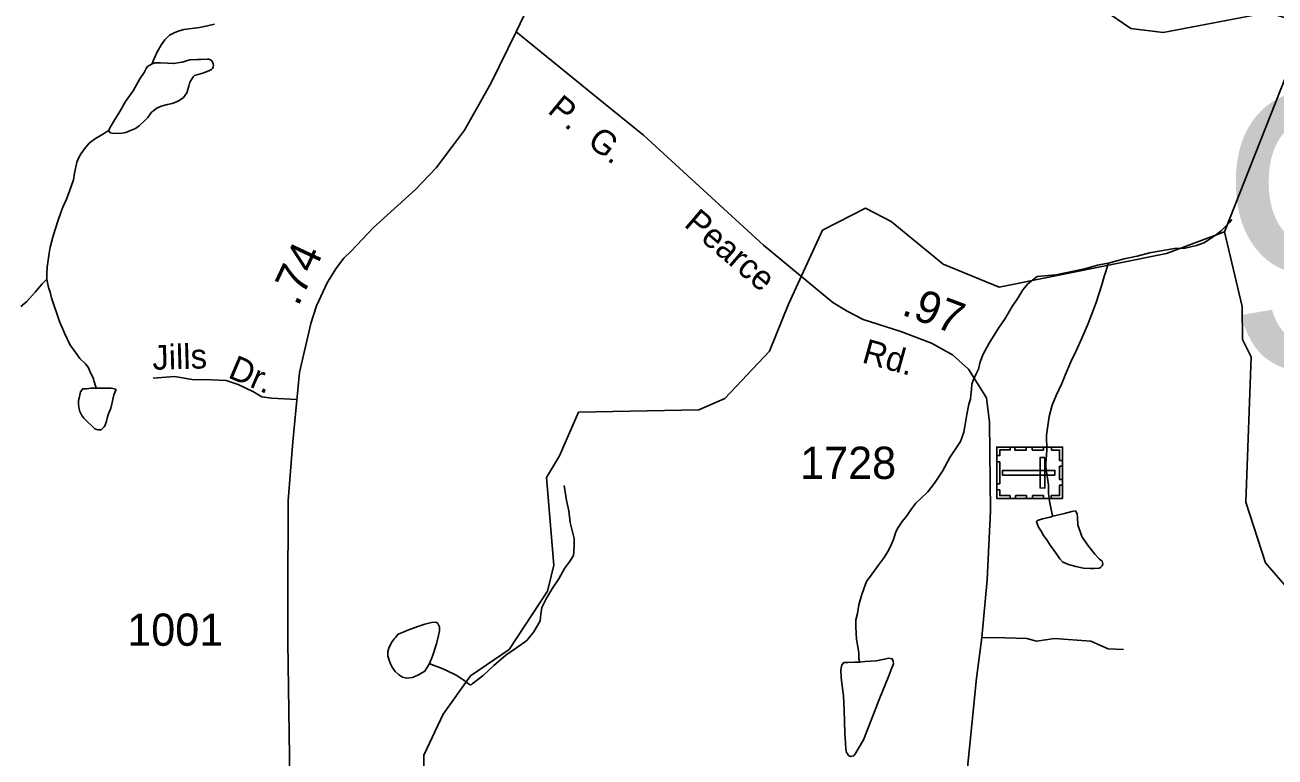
# Model space of a CAD drawing. Extents: x 2126262 to 2293712, y 749403 to 919119.
# Drawn here: x 2205182 to 2210024, y 790975 to 793812 of the extents above; entities that cross this region are included whole.
import ezdxf

# ---------------------------------------------------------------- set-up
doc = ezdxf.new("R2010")
doc.units = 0
for name, color, linetype in [('Exist Cultural Cemetery CELL', 7, 'Continuous'), ('Exist Hydrographic Creek Single Shore', 7, 'Continuous'), ('Exist Hydrographic Misc Water Feature', 7, 'Continuous'), ('Exist Road Non-System Type 51', 7, 'Continuous'), ('Exist Road Non-System Type 51 Label', 7, 'Continuous'), ('Exist Road Secondary Mileage Hundredths English Label', 7, 'Continuous'), ('Exist Road Secondary Structure Standard Bridge Number Label', 7, 'Continuous'), ('Exist Road Secondary Type 51 Attributed', 7, 'Continuous'), ('Exist Road Secondary Type 51 Label', 7, 'Continuous'), ('Exist Road Secondary Type 51 Number Label', 7, 'Continuous')]:
    doc.layers.add(name, color=color, linetype=linetype)

msp = doc.modelspace()

# ---------------------------------------------------------------- linework, layer by layer
at = {"layer": 'Exist Cultural Cemetery CELL'}
for points in [[(2209200.9, 792176.2), (2209200.8, 791977.1), (2208946.2, 791977.2), (2208946.3, 792176.3)], [(2208946.3, 792143.2), (2208957.8, 792143.2), (2208957.8, 792165.2), (2208998.2, 792165.2), (2208998.2, 792176.3), (2208946.3, 792176.4)], [(2209016.2, 792176.3), (2209059.5, 792176.3), (2209059.5, 792164.9), (2209016.2, 792164.9)], [(2209083.4, 792176.2), (2209126.7, 792176.2), (2209126.7, 792164.8), (2209083.4, 792164.9)], [(2209157.6, 792176.2), (2209157.6, 792164.8), (2209189.8, 792164.8), (2209189.7, 792124.3), (2209200.9, 792124.3), (2209200.9, 792176.2)], [(2208957.7, 792118.8), (2208957.7, 792034), (2208946.3, 792034), (2208946.3, 792118.8)], [(2209132.8, 792135.4), (2209114.2, 792135.4), (2209114.1, 792017.7), (2209132.8, 792017.6)], [(2209171.5, 792067.2), (2209171.6, 792085.8), (2208968.8, 792085.9), (2208968.8, 792067.3)], [(2209200.8, 792102.1), (2209200.8, 792050.3), (2209189.4, 792050.3), (2209189.5, 792102.1)], [(2209157.4, 791977), (2209157.4, 791988.4), (2209189.6, 791988.4), (2209189.6, 792028.9), (2209200.8, 792028.9), (2209200.8, 791977)], [(2208946.2, 792010.3), (2208957.7, 792010.3), (2208957.7, 791988.3), (2208998.1, 791988.3), (2208998.1, 791977.2), (2208946.2, 791977.2)], [(2209018.4, 791988.5), (2209061.8, 791988.5), (2209061.8, 791977.1), (2209018.4, 791977.2)], [(2209084.4, 791988.5), (2209127.7, 791988.5), (2209127.7, 791977.1), (2209084.4, 791977.1)]]:
    msp.add_lwpolyline(points, close=True, dxfattribs=at)
at = {"layer": 'Exist Hydrographic Creek Single Shore'}
msp.add_lwpolyline([(2210173.3, 793754.8), (2210156.3, 793810.9), (2209997.3, 793860.1), (2209590.3, 793783.2), (2209465.4, 793798.9), (2209356.3, 793873.3), (2208902.4, 794486.2), (2208876.3, 794568.8), (2208717.4, 794709.8), (2208500.3, 794799.6), (2208332.3, 794940.8), (2208290.3, 795033.5), (2208281.3, 795115.7), (2208239.4, 795188.7), (2208204.5, 795532.4), (2208145.3, 795564.7), (2207937.4, 795529.6)], dxfattribs=at)
at = {"layer": 'Exist Hydrographic Misc Water Feature'}
for points in [[(2205674.7, 793661.6), (2205678.4, 793673.6), (2205684.4, 793687.7), (2205694.2, 793707.8), (2205710.2, 793735.8), (2205723.9, 793753.9), (2205741.6, 793772), (2205759.6, 793782.1), (2205775.6, 793788.2), (2205797.5, 793794.3), (2205857.4, 793802.8), (2205889.4, 793809), (2205915.5, 793815.2)], [(2209828.4, 793010.7), (2210066.2, 793612.7), (2210173.3, 793754.8)], [(2205674.7, 793661.6), (2205686.4, 793665.7), (2205706.3, 793665.8), (2205734.4, 793664), (2205756.3, 793662.2), (2205790.4, 793668.3), (2205820.3, 793676.6), (2205848.4, 793678.8), (2205862.3, 793678.8), (2205888.4, 793679.1), (2205894.3, 793679.1), (2205900.5, 793677.1), (2205906.4, 793671.2), (2205910.3, 793661.2), (2205912.4, 793655.2), (2205910.7, 793649.2), (2205908.7, 793643.2), (2205904.6, 793639.2), (2205896.6, 793635.1), (2205874.6, 793627), (2205839, 793616.7), (2205832.8, 793610.7), (2205820.9, 793590.6), (2205817.2, 793574.6), (2205809.4, 793548.5), (2205795.5, 793530.5), (2205775.4, 793516.3), (2205751.6, 793508.2), (2205733.6, 793504), (2205709.6, 793497.8), (2205689.7, 793487.7), (2205679.8, 793479.7), (2205671.9, 793473.6), (2205657.9, 793453.5), (2205646.2, 793441.5), (2205624.1, 793421.3), (2205610.3, 793411.3), (2205590.4, 793403.1), (2205572.4, 793395), (2205556.4, 793392.9), (2205536.3, 793390.8), (2205518.5, 793392.6), (2205512.3, 793394.5), (2205505.2, 793402.4), (2205508.4, 793404.5)], [(2205508.4, 793404.5), (2205508.4, 793408.5), (2205526.1, 793438.7), (2205549.8, 793476.8), (2205571.6, 793514.9), (2205601.3, 793557.1), (2205626.9, 793603.3), (2205642.9, 793627.4), (2205650.7, 793643.4), (2205656.7, 793651.5), (2205674.7, 793661.6)], [(2205430.7, 793354), (2205440.6, 793362.1), (2205454.7, 793372.1), (2205486.5, 793390.3), (2205505.2, 793402.4), (2205508.4, 793404.5)], [(2205266.5, 792827), (2205266.5, 792833), (2205266.5, 792849.1), (2205268.1, 792873), (2205275.7, 792927.1), (2205279.6, 792951.1), (2205289.4, 792989.2), (2205299.1, 793019.2), (2205311, 793055.3), (2205320.6, 793085.3), (2205328.4, 793105.4), (2205342.3, 793137.5), (2205356.1, 793171.6), (2205369.6, 793211.7), (2205373.7, 793237.7), (2205383.3, 793279.7), (2205391.1, 793297.8), (2205399.1, 793313.8), (2205412.9, 793331.9), (2205430.7, 793354)], [(2207252.3, 792141.9), (2207326.3, 792311), (2207792.4, 792321.1), (2207892.3, 792364.9), (2208065.3, 792548.4), (2208139.4, 792730.6), (2208271.4, 793016.6), (2208437.3, 793101.7), (2208537.4, 793050.5), (2208738.3, 792885.5), (2208955.3, 792795.7), (2209604.2, 792926.7), (2209828.4, 793010.7)], [(2209378.4, 792889.4), (2209440.3, 792905.9), (2209490.3, 792916.2), (2209538.1, 792928.5), (2209634.1, 792945.2), (2209675.9, 792947.5), (2209719.8, 792957.8), (2209747.9, 792968), (2209765.7, 792978.1), (2209797.7, 793000.3), (2209815.3, 793014.4), (2209847.1, 793046.6), (2209857.2, 793058.7)], [(2208875.2, 787565.3), (2208790.1, 787780.3), (2208725.2, 788762.5), (2208774.2, 788938.6), (2208971.2, 789354.4), (2209177.3, 789632.3), (2209242.3, 789798.2), (2209465.2, 790141.3), (2209614.3, 790302.3), (2209821.4, 790435.8), (2210037.3, 790497), (2210268.2, 790889.1), (2210407.2, 791256.9), (2210397.4, 791414.6), (2210297.3, 791515.1), (2210079.3, 791621.2), (2209987.3, 791728.1), (2209911.2, 791962.6), (2209932.3, 792526.4), (2209898.3, 792592.6), (2209897.3, 792720.6), (2209828.4, 793010.7)], [(2209102.8, 792837.5), (2209175, 792844), (2209242.8, 792858.5), (2209290.6, 792868.8), (2209336.5, 792881.1), (2209370.6, 792887.4), (2209378.4, 792889.4)], [(2209163.3, 791908.3), (2209161.4, 791916.3), (2209155.1, 791940.3), (2209151, 791966.2), (2209146.7, 791998.1), (2209146.7, 792028.1), (2209136.2, 792100), (2209135.8, 792112), (2209137.8, 792128.1), (2209139.7, 792164.1), (2209139.1, 792222), (2209148.7, 792294.1), (2209160.4, 792338.1), (2209176.2, 792376.2), (2209197.9, 792422.3), (2209211.7, 792454.4), (2209233.2, 792506.6), (2209252.9, 792546.7), (2209276.7, 792600.8), (2209300, 792655), (2209331.6, 792737.1), (2209353.2, 792805.3), (2209362.8, 792837.3), (2209378.4, 792889.4)], [(2208415.7, 791343.3), (2208411.3, 791355.3), (2208411.3, 791377.3), (2208409.1, 791395.2), (2208407, 791409.2), (2208404.8, 791419.2), (2208402.9, 791431.2), (2208400.7, 791479.2), (2208400.3, 791507.2), (2208406.2, 791531.2), (2208412, 791565.2), (2208421.6, 791601.3), (2208431.6, 791627.4), (2208441.3, 791655.4), (2208463.2, 791685.5), (2208486.8, 791717.7), (2208510.6, 791747.9), (2208528.4, 791777.9), (2208538.3, 791800), (2208548.1, 791822.1), (2208554.1, 791844.1), (2208561.9, 791860.2), (2208579.7, 791888.2), (2208597.5, 791910.4), (2208613.3, 791932.5), (2208633.2, 791958.6), (2208653.1, 791978.8), (2208678.9, 792003), (2208704.6, 792037), (2208736.4, 792083.3), (2208763.8, 792135.4), (2208805.5, 792197.7), (2208809.4, 792207.8), (2208819.2, 792233.8), (2208823.1, 792255.8), (2208830.7, 792301.9), (2208838.5, 792341.9), (2208844.4, 792362), (2208846.1, 792377.9), (2208848.1, 792399.9), (2208850, 792419.9), (2208855.9, 792438), (2208865.5, 792458.1), (2208875.6, 792478.1), (2208881.3, 792506.2), (2208893.2, 792536.2), (2208916.8, 792578.3), (2208952.5, 792636.6), (2208978.1, 792674.8), (2209005.8, 792720.9), (2209027.5, 792753.1), (2209047.4, 792785.2), (2209067.1, 792809.3), (2209102.8, 792837.5)], [(2205165.2, 792720.4), (2205189.2, 792740.5), (2205220.9, 792776.8), (2205248.6, 792809), (2205266.5, 792827)], [(2205457.4, 792404.6), (2205451.2, 792426.5), (2205449.2, 792432.5), (2205447.1, 792440.5), (2205434.8, 792468.3), (2205426.6, 792486.3), (2205416.6, 792498.2), (2205394.4, 792520), (2205378.4, 792541.9), (2205356.1, 792573.8), (2205336, 792615.6), (2205315.7, 792663.5), (2205284.9, 792755.2), (2205279, 792777.1), (2205272.6, 792795.1), (2205266.5, 792827)], [(2205457.4, 792404.6), (2205437.5, 792404.4), (2205421.5, 792402.3), (2205405.5, 792402.1), (2205397.3, 792390.1), (2205391.5, 792366.1), (2205389.7, 792356.1), (2205389.7, 792340.1), (2205392, 792324.1), (2205393.8, 792314.2), (2205402.2, 792298.2), (2205410.2, 792288.2), (2205424.1, 792274.3), (2205440.3, 792258.5), (2205452.4, 792246.5), (2205458.4, 792244.6), (2205466.4, 792242.7), (2205476.4, 792242.7), (2205488.3, 792254.8), (2205492.2, 792260.9), (2205498.2, 792276.9), (2205502.1, 792292.9), (2205506, 792304.9), (2205514, 792327), (2205519.7, 792349), (2205525.4, 792379), (2205533.4, 792397), (2205533.4, 792401), (2205515.2, 792404.9), (2205479.3, 792404.7), (2205457.4, 792404.6)], [(2206271.3, 789462.5), (2206335.3, 789887.6), (2206292.2, 790036.1), (2206307.2, 790262.1), (2206356.2, 790362.8), (2206638.4, 790622.7), (2206729.2, 790748.7), (2206727.4, 790981.7), (2206801.4, 791140.9), (2206908.2, 791289.6), (2207057.3, 791391.5), (2207206.4, 791618), (2207230.4, 791719.2), (2207202.3, 792057.7), (2207252.3, 792141.9)], [(2206908.7, 791253), (2206914.7, 791259), (2206956.3, 791291.3), (2206998.1, 791329.5), (2207043.9, 791369.9), (2207085.7, 791398.1), (2207125.5, 791426.4), (2207153.1, 791460.6), (2207176.9, 791502.7), (2207180.6, 791528.7), (2207184.3, 791554.7), (2207202.2, 791590.9), (2207225.9, 791629), (2207249.7, 791665.2), (2207271.5, 791705.3), (2207291.1, 791731.4), (2207307.1, 791755.6), (2207308.8, 791791.5), (2207308.6, 791821.5), (2207302.4, 791847.5), (2207294.2, 791883.4), (2207287.9, 791929.3), (2207279.7, 791969.3), (2207271.1, 792027.2)], [(2209163.3, 791908.3), (2209153.4, 791904.3), (2209123.3, 791898), (2209103.4, 791891.9), (2209099.7, 791885.9), (2209103.6, 791875.9), (2209107.7, 791865.9), (2209118, 791850), (2209127.8, 791834), (2209139.9, 791816.2), (2209150.2, 791800.3), (2209182.3, 791754.5), (2209190.3, 791742.6), (2209202.6, 791730.6), (2209212.7, 791726.7), (2209224.6, 791720.8), (2209252.7, 791713), (2209282.6, 791707.2), (2209308.7, 791705.4), (2209324.6, 791705.5), (2209342.7, 791707.6), (2209348.6, 791709.6), (2209354.6, 791715.7), (2209356.6, 791723.7), (2209354.4, 791733.7), (2209344.3, 791741.6), (2209326.3, 791761.5), (2209298.2, 791797.2), (2209275.8, 791829.1), (2209259.6, 791875), (2209259.4, 791904.9), (2209257.2, 791916.9), (2209251, 791928.9), (2209237.1, 791926.8), (2209209.2, 791918.6), (2209163.3, 791908.3)], [(2206748.2, 791337.9), (2206759.9, 791365.9), (2206775.6, 791414), (2206783.4, 791446), (2206787.3, 791464), (2206787.1, 791480), (2206781.2, 791492), (2206775, 791498), (2206757.2, 791495.9), (2206731.2, 791489.7), (2206703.1, 791481.5), (2206665.3, 791467.2), (2206647.3, 791459.1), (2206627.4, 791451), (2206617.6, 791438.9), (2206611.6, 791432.9), (2206601.6, 791418.8), (2206591.9, 791396.7), (2206587.8, 791382.7), (2206588, 791366.7), (2206592.1, 791350.7), (2206598.1, 791336.8), (2206604.4, 791322.9), (2206616.3, 791306.9), (2206628.4, 791295), (2206644.6, 791285.1), (2206660.6, 791281.2), (2206682.6, 791283.4), (2206706.3, 791293.5), (2206730.3, 791307.7), (2206748.2, 791337.9)], [(2206748.2, 791337.9), (2206756.2, 791333.9), (2206798.4, 791318.1), (2206814.4, 791310.3), (2206854.4, 791290.6), (2206886.6, 791268.8), (2206900.5, 791258.9), (2206908.7, 791253)], [(2208415.7, 791343.3), (2208395.6, 791343.2), (2208369.7, 791341), (2208353.5, 791340.9), (2208345.5, 791332.8), (2208341.6, 791312.9), (2208343.9, 791282.9), (2208348.2, 791240.9), (2208352.3, 791212.9), (2208355, 791157), (2208357.4, 791067), (2208359.7, 791029.1), (2208361.9, 791005.1), (2208363.8, 790993.1), (2208367.9, 790987.1), (2208372.2, 790981.2), (2208380.2, 790977.2), (2208392.1, 790979.3), (2208399.9, 790991.4), (2208409.9, 791007.4), (2208429.6, 791041.6), (2208470.8, 791147.8), (2208490.3, 791197.9), (2208527.8, 791290.1), (2208539.7, 791320.2), (2208543.6, 791330.2), (2208545.7, 791336.2), (2208545.5, 791346.2), (2208541.4, 791356.2), (2208527.4, 791358.1), (2208511.4, 791354), (2208479.4, 791347.8), (2208435.3, 791345.5), (2208415.7, 791343.3)]]:
    msp.add_lwpolyline(points, dxfattribs=at)
at = {"layer": 'Exist Road Non-System Type 51'}
for points in [[(2205677.8, 792443.1), (2205761.3, 792449.7), (2205829.4, 792438.7), (2205904.2, 792436.5)], [(2205904.2, 792436.5), (2205961.3, 792434.3), (2206007.5, 792418.9), (2206066.8, 792390.3), (2206099.8, 792370.5), (2206137.1, 792366.1), (2206234.9, 792360.5)], [(2208887.8, 791437.7), (2208977.1, 791436.6), (2209062.3, 791433.8), (2209100, 791424), (2209169.7, 791433.8), (2209310.7, 791424), (2209377.7, 791394.7), (2209437.7, 791391.9)]]:
    msp.add_lwpolyline(points, dxfattribs=at)
at = {"layer": 'Exist Road Secondary Type 51 Attributed'}
for points in [[(2207084.8, 793785.8), (2207210.3, 794048.1), (2207326.7, 794299.7), (2207374.2, 794387.6), (2207438.3, 794475.4), (2207535.6, 794577.5), (2207893, 794893.7), (2207995.2, 795007.1), (2208027.1, 795056.3), (2208087.5, 795141.9), (2208132.1, 795242.5), (2208194.2, 795486.2), (2208204.5, 795532.4)], [(2206067.1, 790161.9), (2206144.5, 790419.1), (2206185, 790590.9), (2206198.9, 790712.4), (2206208, 790889.1), (2206200.3, 791420.6), (2206200.3, 791582.6), (2206201, 791968.8), (2206219.2, 792196.5), (2206245, 792465.3), (2206289.4, 792655.6), (2206311.3, 792723.7), (2206354, 792814.9), (2206388.7, 792870.3), (2206417.5, 792907.8), (2206445.2, 792935.5), (2206531.2, 793026.1), (2206695.2, 793174.5), (2206774.3, 793258.2), (2206838.3, 793342.5), (2206883.9, 793403.7), (2206987.8, 793587.8), (2207084.8, 793785.8)], [(2207084.8, 793785.8), (2207423.1, 793510.4), (2207577.2, 793385.2), (2208042.8, 792958.1), (2208311.4, 792737), (2208366.9, 792702.3), (2208428.6, 792671.1), (2208574.1, 792623.8), (2208693, 792579.4), (2208774.8, 792534.1), (2208836.2, 792478.3), (2208906.7, 792367.2), (2208918.1, 792272.9), (2208921.6, 791928.8), (2208908.9, 791662.1), (2208887.8, 791437.7), (2208868.3, 791281.2), (2208814.6, 790754), (2208811.3, 790492.7), (2208811.3, 790226), (2208810.2, 790126.1), (2208831, 789939.7), (2208876, 789758.1), (2208931.4, 789608.9)]]:
    msp.add_lwpolyline(points, dxfattribs=at)

# ---------------------------------------------------------------- texts
at = {"layer": 'Exist Road Non-System Type 51 Label'}
for s, rotation, p in [('Jills', 1.6298, (2205676.5, 792475.5)), ('Dr.', 336.9529, (2205964.1, 792447.2))]:
    msp.add_text(s, height=95, rotation=rotation, dxfattribs=at).set_placement(p)
at = {"layer": 'Exist Road Secondary Mileage Hundredths English Label'}
for s, rotation, p in [('.74', 64.9037, (2206239.7, 792717.9)), ('.97', 339.5049, (2208573, 792690.9))]:
    msp.add_text(s, height=125, rotation=rotation, dxfattribs=at).set_placement(p)
at = {"layer": 'Exist Road Secondary Structure Standard Bridge Number Label'}
msp.add_text('90', height=1066.27, dxfattribs=at).set_placement((2209805.6, 792480.6))
at = {"layer": 'Exist Road Secondary Type 51 Label'}
for s, rotation, p in [('P.', 320.4729, (2207202.1, 793474.8)), ('G.', 322.0131, (2207355.6, 793350.5)), ('Pearce', 319.5291, (2207730.8, 793034.5)), ('Rd.', 344.538, (2208419.9, 792505.2))]:
    msp.add_text(s, height=95, rotation=rotation, dxfattribs=at).set_placement(p)
at = {"layer": 'Exist Road Secondary Type 51 Number Label'}
for s, p in [('1728', (2208184.6, 792052.7)), ('1001', (2205577.9, 791406.1))]:
    msp.add_text(s, height=125, dxfattribs=at).set_placement(p)

doc.saveas('drawing.dxf')
